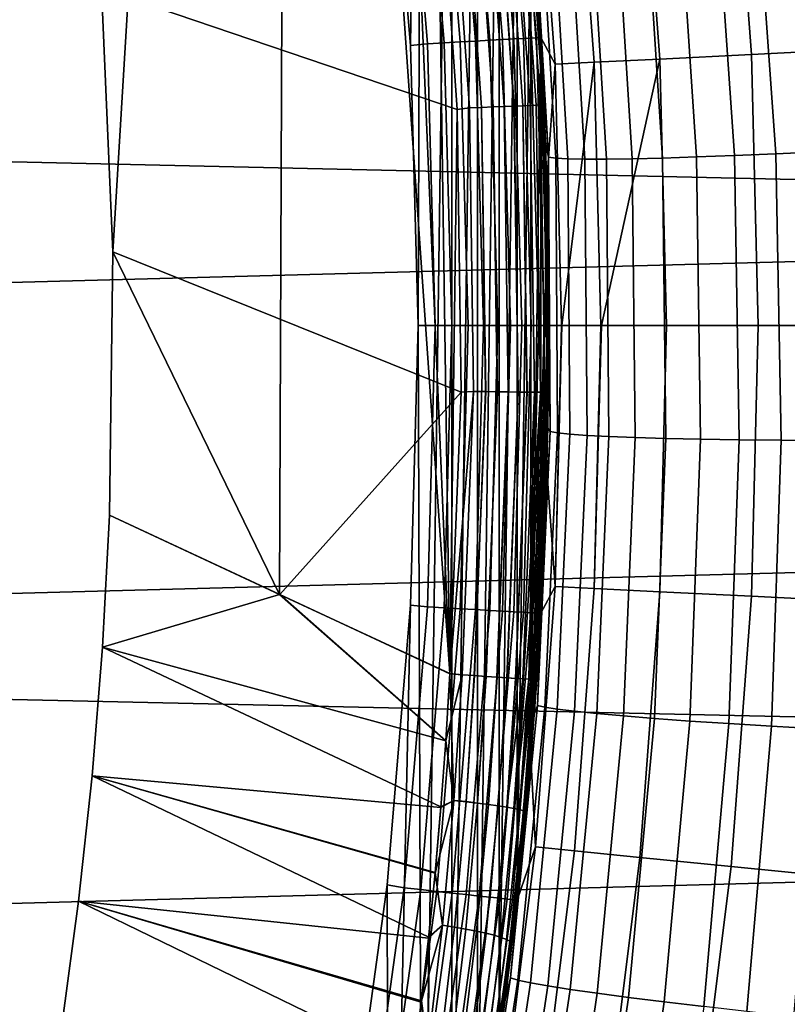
# Model space of a CAD drawing. Header units: metres. Extents: x -28 to 70, y -218 to 28.
# Tile 298 of 463: x 10.78 to 12.55, y -1.56 to 0.7. Entities that reach past the tile are written whole.
import ezdxf

# ---------------------------------------------------------------- set-up
doc = ezdxf.new("R2010")
doc.units = ezdxf.units.M
doc.layers.add('solid_10_261_432_XXX', color=7, linetype='CONTINUOUS')

msp = doc.modelspace()

# ---------------------------------------------------------------- linework, layer by layer
at = {"layer": 'solid_10_261_432_XXX'}
for points in [[(10.972785, 0.773301, 209.25), (10.998702, 0.168941, 209.25), (11.210789, 3.682145, 209.25), (10.991123, 4.293624, 209.25)], [(10.998702, 0.168941, 209.25), (11.38193, -0.618166, 209.25), (11.396459, 3.059532, 209.25), (11.210789, 3.682145, 209.25)], [(11.38193, -0.618166, 209.25), (11.772798, -0.799741, 209.25), (11.547547, 2.427784, 209.25), (11.396459, 3.059532, 209.25)], [(11.709555, 2.624184, 194), (11.68234, 0.642568, 194), (11.629267, 1.284557, 194), (11.632813, 2.945785, 194)], [(11.709555, 2.624184, 194), (11.7, 0, 194), (11.68234, 0.642568, 194)], [(11.7774, 2.300608, 194), (11.709555, -2.624184, 194), (11.7, 0, 194), (11.709555, 2.624184, 194)], [(-27.389296, 2.465067, -5), (27.472309, 1.233766, -5), (27.5, 0, -5), (-27.472309, 1.233766, -5)], [(11.772798, -0.799741, 209.25), (11.66366, 1.78858, 209.25), (11.547547, 2.427784, 209.25)], [(11.7774, -2.300608, 194), (11.709555, -2.624184, 194), (11.7774, 2.300608, 194)], [(11.7774, -2.300608, 194), (11.7774, 2.300608, 194), (11.836341, 1.975086, 194)], [(11.836341, -1.975086, 194), (11.7774, -2.300608, 194), (11.836341, 1.975086, 194)], [(11.836341, -1.975086, 194), (11.836341, 1.975086, 194), (11.886267, 1.648235, 194)], [(11.772798, -0.799741, 209.25), (11.74444, 1.143736, 209.25), (11.66366, 1.78858, 209.25)], [(11.886267, -1.648235, 194), (11.836341, -1.975086, 194), (11.886267, 1.648235, 194)], [(11.886267, -1.648235, 194), (11.886267, 1.648235, 194), (11.927167, 1.320114, 194)], [(13.204369, 1.592053, 235.5), (-13.27081, 0.880669, 235.5), (-13.298956, 0.166633, 235.5), (13.270817, 0.880566, 235.5)], [(10.913673, 1.375401, 217.75), (11.744437, 1.143764, 217.75), (11.789587, 0.495614, 217.75), (10.972785, 0.773301, 217.75)], [(11.920021, 0.657646, 193.882446), (11.865693, 1.313295, 193.882446), (11.839972, 1.310448, 193.911987), (11.894182, 0.65622, 193.911987)], [(11.941784, 0.658847, 193.849762), (11.887356, 1.315692, 193.849762), (11.865693, 1.313295, 193.882446), (11.920021, 0.657646, 193.882446)], [(11.927167, -1.320114, 194), (11.886267, -1.648235, 194), (11.927167, 1.320114, 194)], [(11.959097, 0.659802, 193.814514), (11.90459, 1.3176, 193.814514), (11.887356, 1.315692, 193.849762), (11.941784, 0.658847, 193.849762)], [(11.971663, 0.660495, 193.777298), (11.917099, 1.318984, 193.777298), (11.90459, 1.3176, 193.814514), (11.959097, 0.659802, 193.814514)], [(11.979266, 0.660915, 193.73877), (11.924668, 1.319822, 193.73877), (11.917099, 1.318984, 193.777298), (11.971663, 0.660495, 193.777298)], [(11.924668, 1.319822, 193.73877), (11.979266, 0.660915, 193.73877), (11.981778, 0.661053, 193.699997), (11.927168, 1.320098, 193.699997)], [(11.927167, -1.320114, 194), (11.927167, 1.320114, 194), (11.959007, 0.991001, 194)], [(11.927168, 1.320098, 193.699997), (11.981778, 0.661053, 193.699997), (11.959014, 0.990952, 181), (11.927168, 1.320099, 181)], [(11.68234, 0.642568, 194), (11.721333, 0.646684, 193.997437), (11.667909, 1.291404, 193.997437), (11.629267, 1.284557, 194)], [(11.759799, 0.648806, 193.989761), (11.706202, 1.295642, 193.989761), (11.667909, 1.291404, 193.997437), (11.721333, 0.646684, 193.997437)], [(11.796937, 0.650855, 193.977127), (11.743169, 1.299734, 193.977127), (11.706202, 1.295642, 193.989761), (11.759799, 0.648806, 193.989761)], [(11.832108, 0.652796, 193.959747), (11.77818, 1.303609, 193.959747), (11.743169, 1.299734, 193.977127), (11.796937, 0.650855, 193.977127)], [(11.864709, 0.654594, 193.937912), (11.810633, 1.307201, 193.937912), (11.77818, 1.303609, 193.959747), (11.832108, 0.652796, 193.959747)], [(11.894182, 0.65622, 193.911987), (11.839972, 1.310448, 193.911987), (11.810633, 1.307201, 193.937912), (11.864709, 0.654594, 193.937912)], [(11.929655, 1.297428, 199), (11.982401, 0.649667, 199), (11.981779, 0.661022, 194), (11.959007, 0.991001, 194)], [(11.989737, 0.496208, 209.050003), (11.982401, 0.649667, 199), (11.929655, 1.297428, 199), (11.944763, 1.150054, 209.050003)], [(12.735807, 0.635618, 173.429489), (12.688293, 1.269655, 173.429489), (12.419029, 1.242711, 174.932922), (12.465535, 0.622129, 174.932922)], [(27.472309, -1.233766, -5), (-27.5, 0, -5), (-27.472309, 1.233766, -5), (27.5, 0, -5)], [(12.255043, 0.611624, 176.445908), (12.209322, 1.221727, 176.445908), (12.059503, 1.206735, 177.966064), (12.104663, 0.604119, 177.966064)], [(12.465535, 0.622129, 174.932922), (12.419029, 1.242711, 174.932922), (12.209322, 1.221727, 176.445908), (12.255043, 0.611624, 176.445908)], [(12.104663, 0.604119, 177.966064), (12.059503, 1.206735, 177.966064), (11.969806, 1.19776, 179.490997), (12.01463, 0.599625, 179.490997)], [(12.01463, 0.599625, 179.490997), (11.969806, 1.19776, 179.490997), (11.959014, 0.990952, 181), (11.981778, 0.661053, 181)], [(11.800085, 1.151409, 209.241959), (11.845563, 0.500393, 209.241959), (11.872313, 0.501523, 209.23201), (11.826733, 1.154009, 209.23201)], [(11.845809, 0.500404, 217.758102), (11.800331, 1.151433, 217.758102), (11.826965, 1.154032, 217.768097), (11.872546, 0.501534, 217.768097)], [(11.826733, 1.154009, 209.23201), (11.872313, 0.501523, 209.23201), (11.897373, 0.502582, 209.218338), (11.851697, 1.156444, 209.218338)], [(11.872546, 0.501534, 217.768097), (11.826965, 1.154032, 217.768097), (11.851912, 1.156466, 217.781799), (11.89759, 0.502591, 217.781799)], [(11.851697, 1.156444, 209.218338), (11.897373, 0.502582, 209.218338), (11.920233, 0.503547, 209.201248), (11.874469, 1.158666, 209.201248)], [(11.89759, 0.502591, 217.781799), (11.851912, 1.156466, 217.781799), (11.874662, 1.158686, 217.79892), (11.920427, 0.503556, 217.79892)], [(11.874469, 1.158666, 209.201248), (11.920233, 0.503547, 209.201248), (11.940426, 0.5044, 209.181061), (11.894585, 1.160629, 209.181061)], [(11.920427, 0.503556, 217.79892), (11.874662, 1.158686, 217.79892), (11.894752, 1.160646, 217.819138), (11.940595, 0.504408, 217.819138)], [(11.894585, 1.160629, 209.181061), (11.940426, 0.5044, 209.181061), (11.957541, 0.505123, 209.158203), (11.911633, 1.162293, 209.158203)], [(11.940595, 0.504408, 217.819138), (11.894752, 1.160646, 217.819138), (11.911771, 1.162307, 217.84201), (11.957679, 0.50513, 217.84201)], [(11.911633, 1.162293, 209.158203), (11.957541, 0.505123, 209.158203), (11.971227, 0.505701, 209.133133), (11.925266, 1.163623, 209.133133)], [(11.957679, 0.50513, 217.84201), (11.911771, 1.162307, 217.84201), (11.925372, 1.163634, 217.867096), (11.971333, 0.505707, 217.867096)], [(11.925266, 1.163623, 209.133133), (11.971227, 0.505701, 209.133133), (11.981205, 0.506123, 209.106369), (11.935206, 1.164593, 209.106369)], [(11.971333, 0.505707, 217.867096), (11.925372, 1.163634, 217.867096), (11.935279, 1.164601, 217.893875), (11.981277, 0.506127, 217.893875)], [(11.935206, 1.164593, 209.106369), (11.981205, 0.506123, 209.106369), (11.987273, 0.50638, 209.078461), (11.941252, 1.165183, 209.078461)], [(11.981277, 0.506127, 217.893875), (11.935279, 1.164601, 217.893875), (11.941288, 1.165187, 217.921799), (11.987309, 0.506381, 217.921799)], [(11.941252, 1.165183, 209.078461), (11.987273, 0.50638, 209.078461), (11.989737, 0.496208, 209.050003), (11.944763, 1.150054, 209.050003)], [(11.941288, 1.165187, 217.921799), (11.944763, 1.150054, 217.949997), (11.989737, 0.496208, 217.949997), (11.987309, 0.506381, 217.921799)], [(11.772449, 1.148712, 217.752014), (11.817816, 0.499221, 217.752014), (11.789587, 0.495614, 217.75), (11.744437, 1.143764, 217.75)], [(11.772299, 1.148697, 209.248001), (11.74444, 1.143736, 209.25), (11.789587, 0.495619, 209.25), (11.817669, 0.499215, 209.248001)], [(11.772798, -0.799741, 209.25), (11.789587, 0.495619, 209.25), (11.74444, 1.143736, 209.25)], [(11.772299, 1.148697, 209.248001), (11.817669, 0.499215, 209.248001), (11.845563, 0.500393, 209.241959), (11.800085, 1.151409, 209.241959)], [(11.800331, 1.151433, 217.758102), (11.845809, 0.500404, 217.758102), (11.817816, 0.499221, 217.752014), (11.772449, 1.148712, 217.752014)], [(11.944763, 1.150054, 217.949997), (11.976502, 0.750591, 224.092773), (11.992584, 0.421812, 224.082565), (11.989737, 0.496208, 217.949997)], [(12.381737, 1.041296, 225.127884), (12.426626, 0.390014, 225.125916), (12.339606, 0.386736, 225.030914), (12.29647, 1.033614, 225.03447)], [(12.474748, 1.050132, 225.21347), (12.521573, 0.394048, 225.212982), (12.426626, 0.390014, 225.125916), (12.381737, 1.041296, 225.127884)], [(12.574793, 1.060054, 225.290588), (12.623724, 0.398809, 225.291428), (12.521573, 0.394048, 225.212982), (12.474748, 1.050132, 225.21347)], [(12.093308, 1.01803, 224.714706), (12.132415, 0.381668, 224.705658), (12.083064, 0.38161, 224.586594), (12.044857, 1.015454, 224.597656)], [(12.151704, 1.021936, 224.827103), (12.191937, 0.382548, 224.819977), (12.132415, 0.381668, 224.705658), (12.093308, 1.01803, 224.714706)], [(12.219596, 1.027144, 224.93396), (12.261177, 0.384241, 224.928665), (12.191937, 0.382548, 224.819977), (12.151704, 1.021936, 224.827103)], [(12.29647, 1.033614, 225.03447), (12.339606, 0.386736, 225.030914), (12.261177, 0.384241, 224.928665), (12.219596, 1.027144, 224.93396)], [(11.962462, 1.01586, 224.227554), (11.999395, 0.386332, 224.210144), (11.976502, 0.750591, 224.092773)], [(11.979183, 1.014365, 224.353149), (12.016299, 0.383951, 224.337891), (11.999395, 0.386332, 224.210144), (11.962462, 1.01586, 224.227554)], [(12.006719, 1.01423, 224.476837), (12.04426, 0.382372, 224.463699), (12.016299, 0.383951, 224.337891), (11.979183, 1.014365, 224.353149)], [(12.044857, 1.015454, 224.597656), (12.083064, 0.38161, 224.586594), (12.04426, 0.382372, 224.463699), (12.006719, 1.01423, 224.476837)], [(11.959007, -0.991001, 194), (11.927167, -1.320114, 194), (11.959007, 0.991001, 194)], [(11.959007, -0.991001, 194), (11.959007, 0.991001, 194), (11.981779, 0.661022, 194)], [(11.981778, 0.661053, 193.699997), (11.981778, 0.661053, 181), (11.959014, 0.990952, 181)], [(13.270817, 0.880566, 235.5), (-13.298956, 0.166633, 235.5), (-13.288713, -0.547833, 235.5), (13.298957, 0.166529, 235.5)], [(10.972785, 0.773301, 217.75), (10.998702, 0.168941, 217.75), (10.998702, 0.168941, 209.25), (10.972785, 0.773301, 209.25)], [(10.972785, 0.773301, 217.75), (11.789587, 0.495614, 217.75), (11.799002, -0.153327, 217.75), (10.998702, 0.168941, 217.75)], [(11.999395, 0.386332, 224.210144), (11.992584, 0.421812, 224.082565), (11.976502, 0.750591, 224.092773)], [(11.864709, 0.654594, 193.937912), (11.882753, 0, 193.937912), (11.912271, 0, 193.911987), (11.894182, 0.65622, 193.911987)], [(11.894182, 0.65622, 193.911987), (11.912271, 0, 193.911987), (11.938149, 0, 193.882446), (11.920021, 0.657646, 193.882446)], [(11.920021, 0.657646, 193.882446), (11.938149, 0, 193.882446), (11.959945, 0, 193.849762), (11.941784, 0.658847, 193.849762)], [(11.941784, 0.658847, 193.849762), (11.959945, 0, 193.849762), (11.977283, 0, 193.814514), (11.959097, 0.659802, 193.814514)], [(11.981779, -0.661022, 194), (11.959007, -0.991001, 194), (11.981779, 0.661022, 194)], [(11.959097, 0.659802, 193.814514), (11.977283, 0, 193.814514), (11.989869, 0, 193.777298), (11.971663, 0.660495, 193.777298)], [(11.971663, 0.660495, 193.777298), (11.989869, 0, 193.777298), (11.997434, 0, 193.739151), (11.979266, 0.660915, 193.73877)], [(11.979266, 0.660915, 193.73877), (11.997434, 0, 193.739151), (12, 0, 193.699997), (11.981778, 0.661053, 193.699997)], [(11.981778, 0.661053, 193.699997), (12, 0, 193.699997), (11.995443, 0.330652, 181), (11.981778, 0.661053, 181)], [(12.01463, 0.599625, 179.490997), (11.981778, 0.661053, 181), (11.995443, 0.330652, 181)], [(11.981779, -0.661022, 194), (11.981779, 0.661022, 194), (11.99544, 0.330726, 194)], [(11.982401, 0.649667, 199), (11.99544, 0.330726, 194), (11.981779, 0.661022, 194)], [(11.68234, 0.642568, 194), (11.7, 0, 194), (11.739158, 0, 193.997437), (11.721333, 0.646684, 193.997437)], [(11.721333, 0.646684, 193.997437), (11.739158, 0, 193.997437), (11.777683, 0, 193.989761), (11.759799, 0.648806, 193.989761)], [(11.759799, 0.648806, 193.989761), (11.777683, 0, 193.989761), (11.814878, 0, 193.977127), (11.796937, 0.650855, 193.977127)], [(11.796937, 0.650855, 193.977127), (11.814878, 0, 193.977127), (11.850102, 0, 193.959747), (11.832108, 0.652796, 193.959747)], [(11.832108, 0.652796, 193.959747), (11.850102, 0, 193.959747), (11.882753, 0, 193.937912), (11.864709, 0.654594, 193.937912)], [(11.982401, 0.649667, 199), (12, 0, 199), (12, 0, 194), (11.99544, 0.330726, 194)], [(11.998945, -0.159117, 209.050003), (12, 0, 199), (11.982401, 0.649667, 199), (11.989737, 0.496208, 209.050003)], [(12.751658, 0, 173.429489), (12.735807, 0.635618, 173.429489), (12.465535, 0.622129, 174.932922), (12.48105, 0, 174.932922)], [(12.120934, 0, 177.950851), (12.255043, 0.611624, 176.445908), (12.104663, 0.604119, 177.966064), (12.119728, 0, 177.966064)], [(12.120934, 0, 177.950851), (12.270296, 0, 176.445908), (12.255043, 0.611624, 176.445908)], [(12.48105, 0, 174.932922), (12.465535, 0.622129, 174.932922), (12.255043, 0.611624, 176.445908), (12.270296, 0, 176.445908)], [(12.029584, 0, 179.490997), (12.01463, 0.599625, 179.490997), (11.995443, 0.330652, 181), (12, 0, 181)], [(12.030246, 0, 179.474228), (12.104663, 0.604119, 177.966064), (12.01463, 0.599625, 179.490997), (12.029584, 0, 179.490997)], [(12.030246, 0, 179.474228), (12.119728, 0, 177.966064), (12.104663, 0.604119, 177.966064)], [(11.817816, 0.499221, 217.752014), (11.827378, -0.151781, 217.752014), (11.799002, -0.153327, 217.75), (11.789587, 0.495614, 217.75)], [(11.817669, 0.499215, 209.248001), (11.789587, 0.495619, 209.25), (11.799006, -0.153244, 209.25), (11.827234, -0.15178, 209.248001)], [(11.817669, 0.499215, 209.248001), (11.827234, -0.15178, 209.248001), (11.855151, -0.152138, 209.241959), (11.845563, 0.500393, 209.241959)], [(11.845809, 0.500404, 217.758102), (11.855398, -0.152141, 217.758102), (11.827378, -0.151781, 217.752014), (11.817816, 0.499221, 217.752014)], [(11.845563, 0.500393, 209.241959), (11.855151, -0.152138, 209.241959), (11.881923, -0.152482, 209.23201), (11.872313, 0.501523, 209.23201)], [(11.855398, -0.152141, 217.758102), (11.845809, 0.500404, 217.758102), (11.872546, 0.501534, 217.768097), (11.882156, -0.152484, 217.768097)], [(11.872313, 0.501523, 209.23201), (11.881923, -0.152482, 209.23201), (11.907003, -0.152804, 209.218338), (11.897373, 0.502582, 209.218338)], [(11.882156, -0.152484, 217.768097), (11.872546, 0.501534, 217.768097), (11.89759, 0.502591, 217.781799), (11.90722, -0.152806, 217.781799)], [(11.897373, 0.502582, 209.218338), (11.907003, -0.152804, 209.218338), (11.929882, -0.153098, 209.201248), (11.920233, 0.503547, 209.201248)], [(11.90722, -0.152806, 217.781799), (11.89759, 0.502591, 217.781799), (11.920427, 0.503556, 217.79892), (11.930077, -0.153099, 217.79892)], [(11.920233, 0.503547, 209.201248), (11.929882, -0.153098, 209.201248), (11.950091, -0.153357, 209.181061), (11.940426, 0.5044, 209.181061)], [(11.930077, -0.153099, 217.79892), (11.920427, 0.503556, 217.79892), (11.940595, 0.504408, 217.819138), (11.950259, -0.153358, 217.819138)], [(11.940426, 0.5044, 209.181061), (11.950091, -0.153357, 209.181061), (11.967219, -0.153577, 209.158203), (11.957541, 0.505123, 209.158203)], [(11.950259, -0.153358, 217.819138), (11.940595, 0.504408, 217.819138), (11.957679, 0.50513, 217.84201), (11.967358, -0.153578, 217.84201)], [(11.957541, 0.505123, 209.158203), (11.967219, -0.153577, 209.158203), (11.980916, -0.153752, 209.133133), (11.971227, 0.505701, 209.133133)], [(11.967358, -0.153578, 217.84201), (11.957679, 0.50513, 217.84201), (11.971333, 0.505707, 217.867096), (11.981023, -0.153753, 217.867096)], [(11.971227, 0.505701, 209.133133), (11.980916, -0.153752, 209.133133), (11.990903, -0.15388, 209.106369), (11.981205, 0.506123, 209.106369)], [(11.981023, -0.153753, 217.867096), (11.971333, 0.505707, 217.867096), (11.981277, 0.506127, 217.893875), (11.990975, -0.153881, 217.893875)], [(11.981205, 0.506123, 209.106369), (11.990903, -0.15388, 209.106369), (11.996977, -0.153958, 209.078461), (11.987273, 0.50638, 209.078461)], [(11.990975, -0.153881, 217.893875), (11.981277, 0.506127, 217.893875), (11.987309, 0.506381, 217.921799), (11.997013, -0.153958, 217.921799)], [(11.987273, 0.50638, 209.078461), (11.996977, -0.153958, 209.078461), (11.998945, -0.159117, 209.050003), (11.989737, 0.496208, 209.050003)], [(11.987309, 0.506381, 217.921799), (11.989737, 0.496208, 217.949997), (11.998945, -0.159117, 217.949997), (11.997013, -0.153958, 217.921799)], [(11.827234, -0.15178, 209.248001), (11.799006, -0.153244, 209.25), (11.789587, 0.495619, 209.25), (11.772798, -0.799741, 209.25)], [(11.989737, 0.496208, 217.949997), (11.999641, 0.092718, 224.072388), (11.99767, -0.236445, 224.062256), (11.998945, -0.159117, 217.949997)], [(11.989737, 0.496208, 217.949997), (11.992584, 0.421812, 224.082565), (11.999641, 0.092718, 224.072388)], [(11.999395, 0.386332, 224.210144), (11.999641, 0.092718, 224.072388), (11.992584, 0.421812, 224.082565)], [(11.999395, 0.386332, 224.210144), (12.003233, -0.24376, 224.192902), (11.999641, 0.092718, 224.072388)], [(12.016299, 0.383951, 224.337891), (12.020272, -0.247043, 224.322815), (12.003233, -0.24376, 224.192902), (11.999395, 0.386332, 224.210144)], [(12.339606, 0.386736, 225.030914), (12.348745, -0.261266, 225.027542), (12.268967, -0.259644, 224.923569), (12.261177, 0.384241, 224.928665)], [(12.426626, 0.390014, 225.125916), (12.43729, -0.262554, 225.124161), (12.348745, -0.261266, 225.027542), (12.339606, 0.386736, 225.030914)], [(12.521573, 0.394048, 225.212982), (12.533925, -0.263498, 225.212692), (12.43729, -0.262554, 225.124161), (12.426626, 0.390014, 225.125916)], [(12.623724, 0.398809, 225.291428), (12.637915, -0.264092, 225.292465), (12.533925, -0.263498, 225.212692), (12.521573, 0.394048, 225.212982)], [(12.04426, 0.382372, 224.463699), (12.048583, -0.250102, 224.450745), (12.020272, -0.247043, 224.322815), (12.016299, 0.383951, 224.337891)], [(12.083064, 0.38161, 224.586594), (12.087949, -0.252911, 224.575714), (12.048583, -0.250102, 224.450745), (12.04426, 0.382372, 224.463699)], [(12.132415, 0.381668, 224.705658), (12.138069, -0.255451, 224.696793), (12.087949, -0.252911, 224.575714), (12.083064, 0.38161, 224.586594)], [(12.191937, 0.382548, 224.819977), (12.198563, -0.257701, 224.813034), (12.138069, -0.255451, 224.696793), (12.132415, 0.381668, 224.705658)], [(12.261177, 0.384241, 224.928665), (12.268967, -0.259644, 224.923569), (12.198563, -0.257701, 224.813034), (12.191937, 0.382548, 224.819977)], [(11.99544, -0.330726, 194), (11.981779, -0.661022, 194), (11.99544, 0.330726, 194)], [(11.99544, -0.330726, 194), (11.99544, 0.330726, 194), (12, 0, 194)], [(12, 0, 193.699997), (12, 0, 181), (11.995443, 0.330652, 181)], [(13.298957, 0.166529, 235.5), (-13.288713, -0.547833, 235.5), (-13.240109, -1.26075, 235.5), (13.288708, -0.547936, 235.5)], [(10.998702, 0.168941, 209.25), (10.991356, -0.435997, 209.25), (11.38193, -0.618166, 209.25)], [(10.998702, 0.168941, 217.75), (10.991356, -0.435997, 217.75), (10.991356, -0.435997, 209.25), (10.998702, 0.168941, 209.25)], [(10.998702, 0.168941, 217.75), (11.799002, -0.153327, 217.75), (11.382076, -0.618197, 217.75), (10.991356, -0.435997, 217.75)], [(12.003233, -0.24376, 224.192902), (11.99767, -0.236445, 224.062256), (11.999641, 0.092718, 224.072388)], [(27.389296, -2.465067, -5), (-27.472309, -1.233766, -5), (-27.5, 0, -5), (27.472309, -1.233766, -5)], [(11.709555, -2.624184, 194), (11.632813, -2.945785, 194), (11.68234, -0.642568, 194), (11.7, 0, 194)], [(11.721333, -0.646684, 193.997437), (11.739158, 0, 193.997437), (11.7, 0, 194), (11.68234, -0.642568, 194)], [(11.759799, -0.648806, 193.989761), (11.777683, 0, 193.989761), (11.739158, 0, 193.997437), (11.721333, -0.646684, 193.997437)], [(11.796937, -0.650855, 193.977127), (11.814878, 0, 193.977127), (11.777683, 0, 193.989761), (11.759799, -0.648806, 193.989761)], [(11.832108, -0.652796, 193.959747), (11.850102, 0, 193.959747), (11.814878, 0, 193.977127), (11.796937, -0.650855, 193.977127)], [(11.864709, -0.654594, 193.937912), (11.882753, 0, 193.937912), (11.850102, 0, 193.959747), (11.832108, -0.652796, 193.959747)], [(11.894182, -0.65622, 193.911987), (11.912271, 0, 193.911987), (11.882753, 0, 193.937912), (11.864709, -0.654594, 193.937912)], [(11.920021, -0.657646, 193.882446), (11.938149, 0, 193.882446), (11.912271, 0, 193.911987), (11.894182, -0.65622, 193.911987)], [(11.972363, -0.813967, 209.050003), (11.99544, -0.330726, 194), (12, 0, 194), (11.998945, -0.159117, 209.050003)], [(11.997434, 0, 193.739151), (11.979266, -0.660915, 193.73877), (11.981778, -0.661053, 193.699997), (12, 0, 193.699997)], [(11.995443, -0.330652, 181), (12, 0, 181), (12, 0, 193.699997), (11.981778, -0.661053, 193.699997)], [(12.01463, -0.599625, 179.490997), (12.029584, 0, 179.490997), (12, 0, 181), (11.995443, -0.330652, 181)], [(11.998945, -0.159117, 209.050003), (12, 0, 194), (12, 0, 199)], [(12.01463, -0.599625, 179.490997), (12.030246, 0, 179.474228), (12.029584, 0, 179.490997)], [(12.104663, -0.604119, 177.966064), (12.119728, 0, 177.966064), (12.030246, 0, 179.474228), (12.01463, -0.599625, 179.490997)], [(12.104663, -0.604119, 177.966064), (12.120934, 0, 177.950851), (12.119728, 0, 177.966064)], [(12.255043, -0.611624, 176.445908), (12.270296, 0, 176.445908), (12.120934, 0, 177.950851), (12.104663, -0.604119, 177.966064)], [(12.465535, -0.622129, 174.932922), (12.48105, 0, 174.932922), (12.270296, 0, 176.445908), (12.255043, -0.611624, 176.445908)], [(12.735807, -0.635618, 173.429489), (12.751658, 0, 173.429489), (12.48105, 0, 174.932922), (12.465535, -0.622129, 174.932922)], [(11.941784, -0.658847, 193.849762), (11.959945, 0, 193.849762), (11.938149, 0, 193.882446), (11.920021, -0.657646, 193.882446)], [(11.959097, -0.659802, 193.814514), (11.977283, 0, 193.814514), (11.959945, 0, 193.849762), (11.941784, -0.658847, 193.849762)], [(11.971663, -0.660495, 193.777298), (11.989869, 0, 193.777298), (11.977283, 0, 193.814514), (11.959097, -0.659802, 193.814514)], [(11.979266, -0.660915, 193.73877), (11.997434, 0, 193.739151), (11.989869, 0, 193.777298), (11.971663, -0.660495, 193.777298)], [(11.799002, -0.153327, 217.75), (11.77282, -0.800347, 217.75), (11.382076, -0.618197, 217.75)], [(11.827234, -0.15178, 209.248001), (11.772798, -0.799741, 209.25), (11.801126, -0.802326, 209.247971)], [(11.827378, -0.151781, 217.752014), (11.801105, -0.802324, 217.752014), (11.77282, -0.800347, 217.75), (11.799002, -0.153327, 217.75)], [(11.855398, -0.152141, 217.758102), (11.829067, -0.804225, 217.758102), (11.801105, -0.802324, 217.752014), (11.827378, -0.151781, 217.752014)], [(11.827234, -0.15178, 209.248001), (11.801126, -0.802326, 209.247971), (11.829256, -0.804238, 209.241837), (11.855151, -0.152138, 209.241959)], [(11.829067, -0.804225, 217.758102), (11.855398, -0.152141, 217.758102), (11.882156, -0.152484, 217.768097), (11.855766, -0.80604, 217.768097)], [(11.855151, -0.152138, 209.241959), (11.829256, -0.804238, 209.241837), (11.856215, -0.806071, 209.231689), (11.881923, -0.152482, 209.23201)], [(11.855766, -0.80604, 217.768097), (11.882156, -0.152484, 217.768097), (11.90722, -0.152806, 217.781799), (11.880774, -0.807741, 217.781799)], [(11.881923, -0.152482, 209.23201), (11.856215, -0.806071, 209.231689), (11.88144, -0.807787, 209.217773), (11.907003, -0.152804, 209.218338)], [(11.880774, -0.807741, 217.781799), (11.90722, -0.152806, 217.781799), (11.930077, -0.153099, 217.79892), (11.90358, -0.809291, 217.79892)], [(11.907003, -0.152804, 209.218338), (11.88144, -0.807787, 209.217773), (11.904406, -0.809348, 209.200348), (11.929882, -0.153098, 209.201248)], [(11.90358, -0.809291, 217.79892), (11.930077, -0.153099, 217.79892), (11.950259, -0.153358, 217.819138), (11.923717, -0.81066, 217.819138)], [(11.929882, -0.153098, 209.201248), (11.904406, -0.809348, 209.200348), (11.924633, -0.810723, 209.179794), (11.950091, -0.153357, 209.181061)], [(11.923717, -0.81066, 217.819138), (11.950259, -0.153358, 217.819138), (11.967358, -0.153578, 217.84201), (11.940779, -0.81182, 217.84201)], [(11.950091, -0.153357, 209.181061), (11.924633, -0.810723, 209.179794), (11.940639, -0.811811, 209.158203), (11.967219, -0.153577, 209.158203)], [(11.967219, -0.153577, 209.158203), (11.940639, -0.811811, 209.158203), (11.941699, -0.811883, 209.15654), (11.980916, -0.153752, 209.133133)], [(11.967358, -0.153578, 217.84201), (11.954413, -0.812747, 217.867096), (11.940779, -0.81182, 217.84201)], [(11.941699, -0.811883, 209.15654), (11.954307, -0.81274, 209.133133), (11.980916, -0.153752, 209.133133)], [(11.980916, -0.153752, 209.133133), (11.954307, -0.81274, 209.133133), (11.955246, -0.812804, 209.131042), (11.990903, -0.15388, 209.106369)], [(11.967358, -0.153578, 217.84201), (11.981023, -0.153753, 217.867096), (11.955241, -0.812803, 217.868942), (11.954413, -0.812747, 217.867096)], [(11.981023, -0.153753, 217.867096), (11.964344, -0.813422, 217.893875), (11.955241, -0.812803, 217.868942)], [(11.955246, -0.812804, 209.131042), (11.964272, -0.813418, 209.106369), (11.990903, -0.15388, 209.106369)], [(11.990903, -0.15388, 209.106369), (11.964272, -0.813418, 209.106369), (11.96499, -0.813467, 209.103867), (11.996977, -0.153958, 209.078461)], [(11.981023, -0.153753, 217.867096), (11.990975, -0.153881, 217.893875), (11.964988, -0.813466, 217.896133), (11.964344, -0.813422, 217.893875)], [(11.990975, -0.153881, 217.893875), (11.970367, -0.813832, 217.921799), (11.964988, -0.813466, 217.896133)], [(11.96499, -0.813467, 209.103867), (11.970331, -0.81383, 209.078461), (11.996977, -0.153958, 209.078461)], [(11.996977, -0.153958, 209.078461), (11.970331, -0.81383, 209.078461), (11.970727, -0.813856, 209.075546), (11.998945, -0.159117, 209.050003)], [(11.990975, -0.153881, 217.893875), (11.997013, -0.153958, 217.921799), (11.970726, -0.813856, 217.924438), (11.970367, -0.813832, 217.921799)], [(11.970726, -0.813856, 217.924438), (11.997013, -0.153958, 217.921799), (11.998945, -0.159117, 217.949997), (11.972363, -0.813967, 217.949997)], [(11.998945, -0.159117, 217.949997), (11.986671, -0.565428, 224.05217), (11.966653, -0.893985, 224.042145), (11.972363, -0.813967, 217.949997)], [(11.970727, -0.813856, 209.075546), (11.972363, -0.813967, 209.050003), (11.998945, -0.159117, 209.050003)], [(11.998945, -0.159117, 217.949997), (11.99767, -0.236445, 224.062256), (11.986671, -0.565428, 224.05217)], [(12.003233, -0.24376, 224.192902), (11.974044, -0.872684, 224.175858), (11.986671, -0.565428, 224.05217)], [(12.020272, -0.247043, 224.322815), (11.991171, -0.876882, 224.307922), (11.974044, -0.872684, 224.175858), (12.003233, -0.24376, 224.192902)], [(12.003233, -0.24376, 224.192902), (11.986671, -0.565428, 224.05217), (11.99767, -0.236445, 224.062256)], [(12.048583, -0.250102, 224.450745), (12.019753, -0.881454, 224.437973), (11.991171, -0.876882, 224.307922), (12.020272, -0.247043, 224.322815)], [(12.087949, -0.252911, 224.575714), (12.05957, -0.886365, 224.565033), (12.019753, -0.881454, 224.437973), (12.048583, -0.250102, 224.450745)], [(12.138069, -0.255451, 224.696793), (12.110322, -0.891577, 224.688126), (12.05957, -0.886365, 224.565033), (12.087949, -0.252911, 224.575714)], [(12.198563, -0.257701, 224.813034), (12.171618, -0.897051, 224.806305), (12.110322, -0.891577, 224.688126), (12.138069, -0.255451, 224.696793)], [(12.268967, -0.259644, 224.923569), (12.242993, -0.902745, 224.918671), (12.171618, -0.897051, 224.806305), (12.198563, -0.257701, 224.813034)], [(12.348745, -0.261266, 225.027542), (12.323902, -0.908615, 225.024368), (12.242993, -0.902745, 224.918671), (12.268967, -0.259644, 224.923569)], [(12.43729, -0.262554, 225.124161), (12.413729, -0.914616, 225.122589), (12.323902, -0.908615, 225.024368), (12.348745, -0.261266, 225.027542)], [(12.533925, -0.263498, 225.212692), (12.511786, -0.920704, 225.212601), (12.413729, -0.914616, 225.122589), (12.43729, -0.262554, 225.124161)], [(12.637915, -0.264092, 225.292465), (12.617329, -0.926831, 225.293686), (12.511786, -0.920704, 225.212601), (12.533925, -0.263498, 225.212692)], [(11.972363, -0.813967, 209.050003), (11.981779, -0.661022, 194), (11.99544, -0.330726, 194)], [(11.981778, -0.661053, 181), (11.995443, -0.330652, 181), (11.981778, -0.661053, 193.699997)], [(12.01463, -0.599625, 179.490997), (11.995443, -0.330652, 181), (11.981778, -0.661053, 181)], [(10.975145, -0.73904, 209.259338), (11.38193, -0.618166, 209.25), (10.991356, -0.435997, 209.25)], [(10.975145, -0.73904, 209.259338), (10.991356, -0.435997, 209.25), (10.991356, -0.435997, 217.75), (10.975145, -0.739041, 217.740662)], [(10.975145, -0.739041, 217.740662), (10.991356, -0.435997, 217.75), (11.382076, -0.618197, 217.75), (11.76362, -0.95399, 217.747589)], [(13.288708, -0.547936, 235.5), (-13.240109, -1.26075, 235.5), (-13.153289, -1.970026, 235.5), (13.2401, -1.260852, 235.5)], [(11.974044, -0.872684, 224.175858), (11.966653, -0.893985, 224.042145), (11.986671, -0.565428, 224.05217)], [(11.969806, -1.19776, 179.490997), (12.01463, -0.599625, 179.490997), (11.981778, -0.661053, 181), (11.959014, -0.990952, 181)], [(12.059503, -1.206735, 177.966064), (12.104663, -0.604119, 177.966064), (12.01463, -0.599625, 179.490997), (11.969806, -1.19776, 179.490997)], [(12.209322, -1.221727, 176.445908), (12.255043, -0.611624, 176.445908), (12.104663, -0.604119, 177.966064), (12.059503, -1.206735, 177.966064)], [(11.763576, -0.954394, 209.252426), (11.38193, -0.618166, 209.25), (10.975145, -0.73904, 209.259338)], [(11.763576, -0.954394, 209.252426), (11.772798, -0.799741, 209.25), (11.38193, -0.618166, 209.25)], [(11.76362, -0.95399, 217.747589), (11.382076, -0.618197, 217.75), (11.77282, -0.800347, 217.75)], [(12.419029, -1.242711, 174.932922), (12.465535, -0.622129, 174.932922), (12.255043, -0.611624, 176.445908), (12.209322, -1.221727, 176.445908)], [(12.688293, -1.269655, 173.429489), (12.735807, -0.635618, 173.429489), (12.465535, -0.622129, 174.932922), (12.419029, -1.242711, 174.932922)], [(11.68234, -0.642568, 194), (11.629267, -1.284557, 194), (11.667909, -1.291404, 193.997437), (11.721333, -0.646684, 193.997437)], [(11.632813, -2.945785, 194), (11.629267, -1.284557, 194), (11.68234, -0.642568, 194)], [(11.706202, -1.295642, 193.989761), (11.759799, -0.648806, 193.989761), (11.721333, -0.646684, 193.997437), (11.667909, -1.291404, 193.997437)], [(11.743169, -1.299734, 193.977127), (11.796937, -0.650855, 193.977127), (11.759799, -0.648806, 193.989761), (11.706202, -1.295642, 193.989761)], [(11.77818, -1.303609, 193.959747), (11.832108, -0.652796, 193.959747), (11.796937, -0.650855, 193.977127), (11.743169, -1.299734, 193.977127)], [(11.810633, -1.307201, 193.937912), (11.864709, -0.654594, 193.937912), (11.832108, -0.652796, 193.959747), (11.77818, -1.303609, 193.959747)], [(11.839972, -1.310448, 193.911987), (11.894182, -0.65622, 193.911987), (11.864709, -0.654594, 193.937912), (11.810633, -1.307201, 193.937912)], [(11.865693, -1.313295, 193.882446), (11.920021, -0.657646, 193.882446), (11.894182, -0.65622, 193.911987), (11.839972, -1.310448, 193.911987)], [(11.887356, -1.315692, 193.849762), (11.941784, -0.658847, 193.849762), (11.920021, -0.657646, 193.882446), (11.865693, -1.313295, 193.882446)], [(11.90459, -1.3176, 193.814514), (11.959097, -0.659802, 193.814514), (11.941784, -0.658847, 193.849762), (11.887356, -1.315692, 193.849762)], [(11.917099, -1.318984, 193.777298), (11.971663, -0.660495, 193.777298), (11.959097, -0.659802, 193.814514), (11.90459, -1.3176, 193.814514)], [(11.924668, -1.319822, 193.73877), (11.979266, -0.660915, 193.73877), (11.971663, -0.660495, 193.777298), (11.917099, -1.318984, 193.777298)], [(11.979266, -0.660915, 193.73877), (11.924668, -1.319822, 193.73877), (11.927168, -1.320098, 193.699997), (11.981778, -0.661053, 193.699997)], [(11.959014, -0.990952, 181), (11.981778, -0.661053, 181), (11.981778, -0.661053, 193.699997), (11.927168, -1.320098, 193.699997)], [(11.972363, -0.813967, 209.050003), (11.960346, -0.974744, 209.052612), (11.959007, -0.991001, 194), (11.981779, -0.661022, 194)], [(10.951231, -1.034667, 209.286987), (10.975145, -0.73904, 209.259338), (10.975145, -0.739041, 217.740662), (10.95123, -1.034669, 217.713013)], [(11.752467, -1.106016, 217.740387), (11.73941, -1.256313, 217.72847), (10.95123, -1.034669, 217.713013), (10.975145, -0.739041, 217.740662)], [(11.763576, -0.954394, 209.252426), (10.975145, -0.73904, 209.259338), (10.951231, -1.034667, 209.286987), (11.752325, -1.107157, 209.259674)], [(11.782217, -1.090797, 217.744049), (11.752467, -1.106016, 217.740387), (10.975145, -0.739041, 217.740662), (11.76362, -0.95399, 217.747589)], [(11.801126, -0.802326, 209.247971), (11.772798, -0.799741, 209.25), (11.763576, -0.954394, 209.252426)], [(11.782172, -1.090762, 209.255997), (11.801126, -0.802326, 209.247971), (11.763576, -0.954394, 209.252426)], [(11.782217, -1.090797, 217.744049), (11.76362, -0.95399, 217.747589), (11.77282, -0.800347, 217.75)], [(11.782217, -1.090797, 217.744049), (11.77282, -0.800347, 217.75), (11.801105, -0.802324, 217.752014)], [(11.801126, -0.802326, 209.247971), (11.782172, -1.090762, 209.255997), (11.81008, -1.093778, 209.249252), (11.829256, -0.804238, 209.241837)], [(11.782217, -1.090797, 217.744049), (11.801105, -0.802324, 217.752014), (11.829067, -0.804225, 217.758102), (11.810126, -1.093813, 217.750809)], [(11.829256, -0.804238, 209.241837), (11.81008, -1.093778, 209.249252), (11.836704, -1.096913, 209.238541), (11.856215, -0.806071, 209.231689)], [(11.810126, -1.093813, 217.750809), (11.829067, -0.804225, 217.758102), (11.855766, -0.80604, 217.768097), (11.836752, -1.096947, 217.76152)], [(11.856215, -0.806071, 209.231689), (11.836704, -1.096913, 209.238541), (11.861491, -1.100098, 209.224075), (11.88144, -0.807787, 209.217773)], [(11.836752, -1.096947, 217.76152), (11.855766, -0.80604, 217.768097), (11.880774, -0.807741, 217.781799), (11.861539, -1.100132, 217.775986)], [(11.88144, -0.807787, 209.217773), (11.861491, -1.100098, 209.224075), (11.883923, -1.10327, 209.206177), (11.904406, -0.809348, 209.200348)], [(11.861539, -1.100132, 217.775986), (11.880774, -0.807741, 217.781799), (11.90358, -0.809291, 217.79892), (11.883972, -1.103304, 217.793884)], [(11.904406, -0.809348, 209.200348), (11.883923, -1.10327, 209.206177), (11.903533, -1.106361, 209.185211), (11.924633, -0.810723, 209.179794)], [(11.883972, -1.103304, 217.793884), (11.90358, -0.809291, 217.79892), (11.923717, -0.81066, 217.819138), (11.903584, -1.106395, 217.814835)], [(11.903533, -1.106361, 209.185211), (11.940639, -0.811811, 209.158203), (11.924633, -0.810723, 209.179794)], [(11.919913, -1.109307, 209.161621), (11.941699, -0.811883, 209.15654), (11.940639, -0.811811, 209.158203), (11.903533, -1.106361, 209.185211)], [(11.903584, -1.106395, 217.814835), (11.923717, -0.81066, 217.819138), (11.940779, -0.81182, 217.84201), (11.919964, -1.109341, 217.83844)], [(11.919913, -1.109307, 209.161621), (11.954307, -0.81274, 209.133133), (11.941699, -0.811883, 209.15654)], [(11.93272, -1.112047, 209.135895), (11.955246, -0.812804, 209.131042), (11.954307, -0.81274, 209.133133), (11.919913, -1.109307, 209.161621)], [(11.919964, -1.109341, 217.83844), (11.940779, -0.81182, 217.84201), (11.954413, -0.812747, 217.867096), (11.932773, -1.112081, 217.864166)], [(11.93272, -1.112047, 209.135895), (11.964272, -0.813418, 209.106369), (11.955246, -0.812804, 209.131042)], [(11.941689, -1.114524, 209.108566), (11.96499, -0.813467, 209.103867), (11.964272, -0.813418, 209.106369), (11.93272, -1.112047, 209.135895)], [(11.932773, -1.112081, 217.864166), (11.954413, -0.812747, 217.867096), (11.955241, -0.812803, 217.868942)], [(11.932773, -1.112081, 217.864166), (11.955241, -0.812803, 217.868942), (11.964344, -0.813422, 217.893875), (11.941741, -1.114557, 217.891495)], [(11.972363, -0.813967, 217.949997), (11.966653, -0.893985, 224.042145), (11.937632, -1.221866, 224.032196), (11.960469, -0.973226, 217.947479)], [(11.941689, -1.114524, 209.108566), (11.970331, -0.81383, 209.078461), (11.96499, -0.813467, 209.103867)], [(11.946632, -1.116685, 209.0802), (11.970727, -0.813856, 209.075546), (11.970331, -0.81383, 209.078461), (11.941689, -1.114524, 209.108566)], [(11.941741, -1.114557, 217.891495), (11.964344, -0.813422, 217.893875), (11.964988, -0.813466, 217.896133)], [(11.941741, -1.114557, 217.891495), (11.964988, -0.813466, 217.896133), (11.970367, -0.813832, 217.921799), (11.946685, -1.116719, 217.919861)], [(11.970727, -0.813856, 209.075546), (11.946632, -1.116685, 209.0802), (11.960346, -0.974744, 209.052612), (11.972363, -0.813967, 209.050003)], [(11.970367, -0.813832, 217.921799), (11.970726, -0.813856, 217.924438), (11.960469, -0.973226, 217.947479), (11.946685, -1.116719, 217.919861)], [(11.970726, -0.813856, 217.924438), (11.972363, -0.813967, 217.949997), (11.960469, -0.973226, 217.947479)], [(11.974044, -0.872684, 224.175858), (11.911986, -1.498719, 224.159042), (11.937632, -1.221866, 224.032196), (11.966653, -0.893985, 224.042145)], [(11.991171, -0.876882, 224.307922), (11.929152, -1.503842, 224.293259), (11.911986, -1.498719, 224.159042), (11.974044, -0.872684, 224.175858)], [(12.019753, -0.881454, 224.437973), (11.957922, -1.509958, 224.425446), (11.929152, -1.503842, 224.293259), (11.991171, -0.876882, 224.307922)], [(12.05957, -0.886365, 224.565033), (11.998078, -1.517018, 224.554581), (11.957922, -1.509958, 224.425446), (12.019753, -0.881454, 224.437973)], [(12.110322, -0.891577, 224.688126), (12.049314, -1.52497, 224.679672), (11.998078, -1.517018, 224.554581), (12.05957, -0.886365, 224.565033)], [(12.171618, -0.897051, 224.806305), (12.111238, -1.533753, 224.799774), (12.049314, -1.52497, 224.679672), (12.110322, -0.891577, 224.688126)], [(12.242993, -0.902745, 224.918671), (12.183378, -1.5433, 224.913971), (12.111238, -1.533753, 224.799774), (12.171618, -0.897051, 224.806305)], [(12.323902, -0.908615, 225.024368), (12.265185, -1.553537, 225.021393), (12.183378, -1.5433, 224.913971), (12.242993, -0.902745, 224.918671)], [(12.413729, -0.914616, 225.122589), (12.356034, -1.564387, 225.121216), (12.265185, -1.553537, 225.021393), (12.323902, -0.908615, 225.024368)], [(12.511786, -0.920704, 225.212601), (12.455234, -1.575768, 225.212692), (12.356034, -1.564387, 225.121216), (12.413729, -0.914616, 225.122589)], [(12.617329, -0.926831, 225.293686), (12.562026, -1.587592, 225.295105), (12.455234, -1.575768, 225.212692), (12.511786, -0.920704, 225.212601)], [(11.782172, -1.090762, 209.255997), (11.763576, -0.954394, 209.252426), (11.752325, -1.107157, 209.259674)], [(11.946302, -1.133953, 209.060013), (11.930295, -1.291536, 209.072235), (11.927167, -1.320114, 194), (11.959007, -0.991001, 194)], [(11.927168, -1.320099, 181), (11.959014, -0.990952, 181), (11.927168, -1.320098, 193.699997)], [(11.969806, -1.19776, 179.490997), (11.959014, -0.990952, 181), (11.927168, -1.320099, 181)], [(11.946552, -1.131319, 217.940201), (11.960469, -0.973226, 217.947479), (11.937632, -1.221866, 224.032196)], [(11.960346, -0.974744, 209.052612), (11.946302, -1.133953, 209.060013), (11.959007, -0.991001, 194)], [(11.946632, -1.116685, 209.0802), (11.946302, -1.133953, 209.060013), (11.960346, -0.974744, 209.052612)], [(11.946685, -1.116719, 217.919861), (11.960469, -0.973226, 217.947479), (11.946552, -1.131319, 217.940201)], [(10.920201, -1.32257, 209.33255), (10.951231, -1.034667, 209.286987), (10.95123, -1.034669, 217.713013), (10.920201, -1.322573, 217.66745)], [(11.739183, -1.25799, 209.271698), (10.951231, -1.034667, 209.286987), (10.920201, -1.32257, 209.33255), (11.724147, -1.406948, 209.288437)], [(11.724437, -1.40481, 217.711838), (11.707601, -1.55144, 217.690567), (10.920201, -1.322573, 217.66745), (10.95123, -1.034669, 217.713013)], [(11.73941, -1.256313, 217.72847), (11.724437, -1.40481, 217.711838), (10.95123, -1.034669, 217.713013)], [(11.739183, -1.25799, 209.271698), (11.752325, -1.107157, 209.259674), (10.951231, -1.034667, 209.286987)], [(11.782172, -1.090762, 209.255997), (11.752325, -1.107157, 209.259674), (11.739183, -1.25799, 209.271698)], [(11.782172, -1.090762, 209.255997), (11.739183, -1.25799, 209.271698), (11.755816, -1.377604, 209.281219)], [(11.782217, -1.090797, 217.744049), (11.755882, -1.377595, 217.718842), (11.73941, -1.256313, 217.72847), (11.752467, -1.106016, 217.740387)], [(11.782172, -1.090762, 209.255997), (11.755816, -1.377604, 209.281219), (11.783455, -1.381783, 209.274002), (11.81008, -1.093778, 209.249252)], [(11.755882, -1.377595, 217.718842), (11.782217, -1.090797, 217.744049), (11.810126, -1.093813, 217.750809), (11.783523, -1.381773, 217.726074)], [(11.81008, -1.093778, 209.249252), (11.783455, -1.381783, 209.274002), (11.809709, -1.386276, 209.262848), (11.836704, -1.096913, 209.238541)], [(11.783523, -1.381773, 217.726074), (11.810126, -1.093813, 217.750809), (11.836752, -1.096947, 217.76152), (11.809777, -1.386265, 217.737213)], [(11.836704, -1.096913, 209.238541), (11.809709, -1.386276, 209.262848), (11.834028, -1.390989, 209.248016), (11.861491, -1.100098, 209.224075)], [(11.809777, -1.386265, 217.737213), (11.836752, -1.096947, 217.76152), (11.861539, -1.100132, 217.775986), (11.834098, -1.390977, 217.752045)], [(11.861491, -1.100098, 209.224075), (11.834028, -1.390989, 209.248016), (11.855908, -1.395824, 209.229813), (11.883923, -1.10327, 209.206177)], [(11.834098, -1.390977, 217.752045), (11.861539, -1.100132, 217.775986), (11.883972, -1.103304, 217.793884), (11.855979, -1.395811, 217.770248)], [(11.883923, -1.10327, 209.206177), (11.855908, -1.395824, 209.229813), (11.874892, -1.40068, 209.208618), (11.903533, -1.106361, 209.185211)], [(11.855979, -1.395811, 217.770248), (11.883972, -1.103304, 217.793884), (11.903584, -1.106395, 217.814835), (11.874964, -1.400666, 217.791458)], [(11.903533, -1.106361, 209.185211), (11.874892, -1.40068, 209.208618), (11.890585, -1.405456, 209.184845), (11.919913, -1.109307, 209.161621)], [(11.874964, -1.400666, 217.791458), (11.903584, -1.106395, 217.814835), (11.919964, -1.109341, 217.83844), (11.890656, -1.405441, 217.815216)], [(11.919913, -1.109307, 209.161621), (11.890585, -1.405456, 209.184845), (11.902658, -1.410052, 209.159027), (11.93272, -1.112047, 209.135895)], [(11.890656, -1.405441, 217.815216), (11.919964, -1.109341, 217.83844), (11.932773, -1.112081, 217.864166), (11.902731, -1.410037, 217.841034)], [(11.93272, -1.112047, 209.135895), (11.902658, -1.410052, 209.159027), (11.910861, -1.414374, 209.131683), (11.941689, -1.114524, 209.108566)], [(11.902731, -1.410037, 217.841034), (11.932773, -1.112081, 217.864166), (11.941741, -1.114557, 217.891495), (11.910934, -1.414358, 217.868378)], [(11.941689, -1.114524, 209.108566), (11.910861, -1.414374, 209.131683), (11.915023, -1.418329, 209.103394), (11.946632, -1.116685, 209.0802)], [(11.910934, -1.414358, 217.868378), (11.941741, -1.114557, 217.891495), (11.946685, -1.116719, 217.919861), (11.915096, -1.418314, 217.896683)], [(11.946632, -1.116685, 209.0802), (11.915023, -1.418329, 209.103394), (11.930295, -1.291536, 209.072235), (11.946302, -1.133953, 209.060013)], [(11.915096, -1.418314, 217.896683), (11.946685, -1.116719, 217.919861), (11.930659, -1.288165, 217.928146)], [(11.946685, -1.116719, 217.919861), (11.946552, -1.131319, 217.940201), (11.930659, -1.288165, 217.928146)], [(11.946552, -1.131319, 217.940201), (11.937632, -1.221866, 224.032196), (11.899628, -1.548827, 224.022293), (11.930659, -1.288165, 217.928146)], [(11.895224, -1.792916, 179.490997), (11.969806, -1.19776, 179.490997), (11.927168, -1.320099, 181), (11.886265, -1.648243, 181)], [(11.984361, -1.806352, 177.966064), (12.059503, -1.206735, 177.966064), (11.969806, -1.19776, 179.490997), (11.895224, -1.792916, 179.490997)], [(12.133247, -1.828793, 176.445908), (12.209322, -1.221727, 176.445908), (12.059503, -1.206735, 177.966064), (11.984361, -1.806352, 177.966064)], [(27.251122, -3.691395, -5), (-27.389296, -2.465067, -5), (-27.472309, -1.233766, -5), (27.389296, -2.465067, -5)], [(11.911986, -1.498719, 224.159042), (11.899628, -1.548827, 224.022293), (11.937632, -1.221866, 224.032196)], [(12.341647, -1.860204, 174.932922), (12.419029, -1.242711, 174.932922), (12.209322, -1.221727, 176.445908), (12.133247, -1.828793, 176.445908)], [(12.609233, -1.900536, 173.429489), (12.688293, -1.269655, 173.429489), (12.419029, -1.242711, 174.932922), (12.341647, -1.860204, 174.932922)], [(13.2401, -1.260852, 235.5), (-13.153289, -1.970026, 235.5), (-13.028501, -2.673606, 235.5), (13.153274, -1.970128, 235.5)], [(11.755816, -1.377604, 209.281219), (11.739183, -1.25799, 209.271698), (11.724147, -1.406948, 209.288437)], [(11.755882, -1.377595, 217.718842), (11.724437, -1.40481, 217.711838), (11.73941, -1.256313, 217.72847)], [(11.629267, -1.284557, 194), (11.540821, -1.923384, 194), (11.579051, -1.932202, 193.997437), (11.667909, -1.291404, 193.997437)], [(11.632813, -2.945785, 194), (11.547218, -3.265219, 194), (11.540821, -1.923384, 194), (11.629267, -1.284557, 194)], [(11.915096, -1.418314, 217.896683), (11.930659, -1.288165, 217.928146), (11.899628, -1.548827, 224.022293), (11.912862, -1.443512, 217.91127)], [(11.617051, -1.938543, 193.989761), (11.706202, -1.295642, 193.989761), (11.667909, -1.291404, 193.997437), (11.579051, -1.932202, 193.997437)], [(11.653738, -1.944665, 193.977127), (11.743169, -1.299734, 193.977127), (11.706202, -1.295642, 193.989761), (11.617051, -1.938543, 193.989761)], [(11.688482, -1.950463, 193.959747), (11.77818, -1.303609, 193.959747), (11.743169, -1.299734, 193.977127), (11.653738, -1.944665, 193.977127)], [(11.720688, -1.955837, 193.937912), (11.810633, -1.307201, 193.937912), (11.77818, -1.303609, 193.959747), (11.688482, -1.950463, 193.959747)], [(11.749803, -1.960695, 193.911987), (11.839972, -1.310448, 193.911987), (11.810633, -1.307201, 193.937912), (11.720688, -1.955837, 193.937912)], [(11.775329, -1.964955, 193.882446), (11.865693, -1.313295, 193.882446), (11.839972, -1.310448, 193.911987), (11.749803, -1.960695, 193.911987)], [(11.915023, -1.418329, 209.103394), (11.912399, -1.447324, 209.089279), (11.927167, -1.320114, 194), (11.930295, -1.291536, 209.072235)], [(10.882676, -1.602313, 209.395615), (10.920201, -1.32257, 209.33255), (10.920201, -1.322573, 217.66745), (10.882675, -1.602318, 217.604385)], [(11.688976, -1.696111, 217.664703), (11.668664, -1.838755, 217.634262), (10.882675, -1.602318, 217.604385), (10.920201, -1.322573, 217.66745)], [(11.707277, -1.55394, 209.30983), (10.920201, -1.32257, 209.33255), (10.882676, -1.602313, 209.395615), (11.688637, -1.698879, 209.335846)], [(11.707277, -1.55394, 209.30983), (11.724147, -1.406948, 209.288437), (10.920201, -1.32257, 209.33255)], [(11.707601, -1.55144, 217.690567), (11.688976, -1.696111, 217.664703), (10.920201, -1.322573, 217.66745)], [(11.796827, -1.968542, 193.849762), (11.887356, -1.315692, 193.849762), (11.865693, -1.313295, 193.882446), (11.775329, -1.964955, 193.882446)], [(11.81393, -1.971396, 193.814514), (11.90459, -1.3176, 193.814514), (11.887356, -1.315692, 193.849762), (11.796827, -1.968542, 193.849762)], [(11.826343, -1.973468, 193.777298), (11.917099, -1.318984, 193.777298), (11.90459, -1.3176, 193.814514), (11.81393, -1.971396, 193.814514)], [(11.833855, -1.974721, 193.73877), (11.924668, -1.319822, 193.73877), (11.917099, -1.318984, 193.777298), (11.826343, -1.973468, 193.777298)], [(11.924668, -1.319822, 193.73877), (11.833855, -1.974721, 193.73877), (11.836336, -1.975134, 193.699997), (11.927168, -1.320098, 193.699997)], [(11.886265, -1.648243, 181), (11.927168, -1.320099, 181), (11.927168, -1.320098, 193.699997), (11.836336, -1.975134, 193.699997)], [(11.912399, -1.447324, 209.089279), (11.892694, -1.601191, 209.111084), (11.886267, -1.648235, 194), (11.927167, -1.320114, 194)], [(11.755816, -1.377604, 209.281219), (11.724147, -1.406948, 209.288437), (11.707277, -1.55394, 209.30983)], [(11.755816, -1.377604, 209.281219), (11.707277, -1.55394, 209.30983), (11.722226, -1.661431, 209.324219)], [(11.722214, -1.661356, 217.675766), (11.724437, -1.40481, 217.711838), (11.755882, -1.377595, 217.718842)], [(11.722214, -1.661356, 217.675766), (11.755882, -1.377595, 217.718842), (11.783523, -1.381773, 217.726074), (11.749549, -1.666734, 217.683334)], [(11.755816, -1.377604, 209.281219), (11.722226, -1.661431, 209.324219), (11.749562, -1.666811, 209.31665), (11.783455, -1.381783, 209.274002)], [(11.749549, -1.666734, 217.683334), (11.783523, -1.381773, 217.726074), (11.809777, -1.386265, 217.737213), (11.775397, -1.672622, 217.694778)], [(11.783455, -1.381783, 209.274002), (11.749562, -1.666811, 209.31665), (11.775412, -1.672701, 209.305206), (11.809709, -1.386276, 209.262848)], [(11.775397, -1.672622, 217.694778), (11.809777, -1.386265, 217.737213), (11.834098, -1.390977, 217.752045), (11.799218, -1.678896, 217.709839)], [(11.809709, -1.386276, 209.262848), (11.775412, -1.672701, 209.305206), (11.799233, -1.678976, 209.290146), (11.834028, -1.390989, 209.248016)], [(11.799218, -1.678896, 217.709839), (11.834098, -1.390977, 217.752045), (11.855979, -1.395811, 217.770248), (11.820517, -1.685426, 217.72821)], [(11.834028, -1.390989, 209.248016), (11.799233, -1.678976, 209.290146), (11.820533, -1.685507, 209.27179), (11.855908, -1.395824, 209.229813)], [(11.820517, -1.685426, 217.72821), (11.855979, -1.395811, 217.770248), (11.874964, -1.400666, 217.791458), (11.838849, -1.692075, 217.749496)], [(11.855908, -1.395824, 209.229813), (11.820533, -1.685507, 209.27179), (11.838865, -1.692157, 209.250488), (11.874892, -1.40068, 209.208618)], [(11.838849, -1.692075, 217.749496), (11.874964, -1.400666, 217.791458), (11.890656, -1.405441, 217.815216), (11.853831, -1.698705, 217.77327)], [(11.874892, -1.40068, 209.208618), (11.838865, -1.692157, 209.250488), (11.853848, -1.698788, 209.226715), (11.890585, -1.405456, 209.184845)], [(11.722214, -1.661356, 217.675766), (11.707601, -1.55144, 217.690567), (11.724437, -1.40481, 217.711838)], [(11.853831, -1.698705, 217.77327), (11.890656, -1.405441, 217.815216), (11.902731, -1.410037, 217.841034), (11.865153, -1.705177, 217.799026)], [(11.890585, -1.405456, 209.184845), (11.853848, -1.698788, 209.226715), (11.86517, -1.705261, 209.200958), (11.902658, -1.410052, 209.159027)], [(11.865153, -1.705177, 217.799026), (11.902731, -1.410037, 217.841034), (11.910934, -1.414358, 217.868378), (11.872578, -1.711358, 217.826233)], [(11.902658, -1.410052, 209.159027), (11.86517, -1.705261, 209.200958), (11.872596, -1.711442, 209.173752), (11.910861, -1.414374, 209.131683)], [(11.872578, -1.711358, 217.826233), (11.910934, -1.414358, 217.868378), (11.915096, -1.418314, 217.896683), (11.875951, -1.717117, 217.854324)], [(11.910861, -1.414374, 209.131683), (11.872596, -1.711442, 209.173752), (11.875968, -1.717202, 209.14566), (11.915023, -1.418329, 209.103394)], [(11.875951, -1.717117, 217.854324), (11.915096, -1.418314, 217.896683), (11.893237, -1.597156, 217.889572)], [(11.915023, -1.418329, 209.103394), (11.875968, -1.717202, 209.14566), (11.912399, -1.447324, 209.089279)], [(11.915096, -1.418314, 217.896683), (11.912862, -1.443512, 217.91127), (11.893237, -1.597156, 217.889572)], [(11.912862, -1.443512, 217.91127), (11.899628, -1.548827, 224.022293), (11.852671, -1.87462, 224.012482), (11.893237, -1.597156, 217.889572)], [(11.875968, -1.717202, 209.14566), (11.892694, -1.601191, 209.111084), (11.912399, -1.447324, 209.089279)], [(11.911986, -1.498719, 224.159042), (11.817307, -2.120159, 224.142487), (11.852671, -1.87462, 224.012482), (11.899628, -1.548827, 224.022293)], [(11.929152, -1.503842, 224.293259), (11.834461, -2.126216, 224.278854), (11.817307, -2.120159, 224.142487), (11.911986, -1.498719, 224.159042)], [(11.957922, -1.509958, 224.425446), (11.863335, -2.1339, 224.413147), (11.834461, -2.126216, 224.278854), (11.929152, -1.503842, 224.293259)], [(11.998078, -1.517018, 224.554581), (11.903709, -2.143153, 224.544342), (11.863335, -2.1339, 224.413147), (11.957922, -1.509958, 224.425446)], [(12.049314, -1.52497, 224.679672), (11.955276, -2.153904, 224.671432), (11.903709, -2.143153, 224.544342), (11.998078, -1.517018, 224.554581)], [(12.111238, -1.533753, 224.799774), (12.017643, -2.166071, 224.793457), (11.955276, -2.153904, 224.671432), (12.049314, -1.52497, 224.679672)], [(12.183378, -1.5433, 224.913971), (12.090334, -2.179561, 224.909485), (12.017643, -2.166071, 224.793457), (12.111238, -1.533753, 224.799774)], [(11.722226, -1.661431, 209.324219), (11.707277, -1.55394, 209.30983), (11.688637, -1.698879, 209.335846)], [(11.722214, -1.661356, 217.675766), (11.688976, -1.696111, 217.664703), (11.707601, -1.55144, 217.690567)], [(12.265185, -1.553537, 225.021393), (12.172794, -2.194271, 225.018616), (12.090334, -2.179561, 224.909485), (12.183378, -1.5433, 224.913971)], [(12.356034, -1.564387, 225.121216), (12.264395, -2.21009, 225.120041), (12.172794, -2.194271, 225.018616), (12.265185, -1.553537, 225.021393)]]:
    msp.add_3dface(points, dxfattribs=at)

doc.saveas('drawing.dxf')
